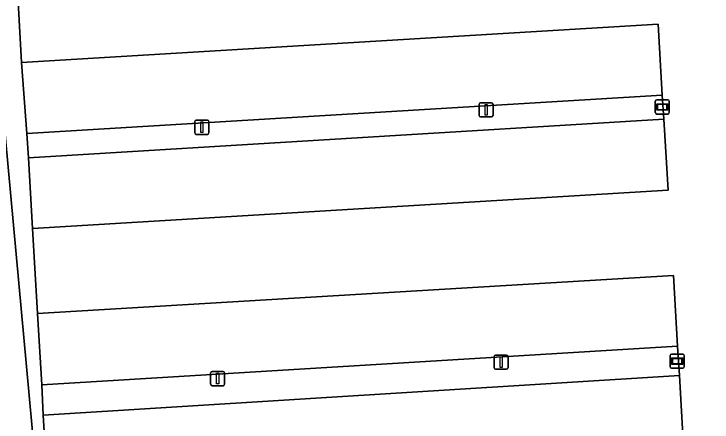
# Model space of a CAD drawing. Extents: x 161385 to 162589, y 388479 to 389756.
# Drawn here: x 162042.02 to 162091.33, y 389006.13 to 389034.94 of the extents above; entities that cross this region are included whole.
import ezdxf

# ---------------------------------------------------------------- set-up
doc = ezdxf.new("R2010")
doc.units = 0
for name, color, linetype in [('IMGEO_Berm_groen', 7, 'Continuous'), ('IMGEO_Grasland_overig', 7, 'Continuous'), ('IMGEO_Groenvoorziening', 7, 'Continuous'), ('IMGEO_Informatiebord', 7, 'Continuous'), ('IMGEO_Lichtmast', 7, 'Continuous'), ('IMGEO_Parkeervlak_open', 7, 'Continuous'), ('IMGEO_Rijbaan_lokaal_open', 7, 'Continuous')]:
    doc.layers.add(name, color=color, linetype=linetype)

msp = doc.modelspace()

# ---------------------------------------------------------------- linework, layer by layer
at = {"layer": 'IMGEO_Berm_groen'}
for points in [[(162087.82, 389029.203), (162042.919, 389026.499), (162043.043, 389024.79), (162087.933, 389027.516)], [(162089.026, 389009.417), (162088.897, 389011.48), (162043.977, 389008.759), (162044.083, 389006.618)]]:
    msp.add_lwpolyline(points, close=True, dxfattribs=at)
at = {"layer": 'IMGEO_Grasland_overig'}
msp.add_lwpolyline([(162035.64, 389088.651), (162044.945, 388987.773), (162090.225, 388989.996), (162090.025, 388993.355), (162045.025, 388990.579), (162044.729, 388995.619), (162044.378, 389001.599), (162044.083, 389006.618), (162043.977, 389008.759), (162043.684, 389013.791), (162043.335, 389019.783), (162043.043, 389024.79), (162042.919, 389026.499), (162042.556, 389031.518), (162042.215, 389037.52)], dxfattribs=at)
at = {"layer": 'IMGEO_Groenvoorziening'}
msp.add_lwpolyline([(162074.45, 389129.234), (162102.039, 389129.938), (162098.51, 389132.699), (162096.527, 389133.635), (162072.068, 389131.792), (162074.517, 389097.689), (162073.827, 389097.597), (162074.117, 389093.652), (162044.927, 389092.566), (162030.314, 389090.982), (162040.465, 389006.487), (162041.283, 389000), (162042.837, 388987.669), (162043.237, 388984.498), (162051.652, 388985.611), (162071.444, 388986.741), (162090.321, 388988.373), (162090.225, 388989.996), (162044.945, 388987.773), (162035.64, 389088.651), (162078.964, 389090.138)], close=True, dxfattribs=at)
at = {"layer": 'IMGEO_Informatiebord'}
for p, q in [((162087.325, 389027.976), (162087.325, 389028.776)), ((162087.325, 389028.776), (162087.325, 389027.976)), ((162087.425, 389028.876), (162088.215, 389028.876)), ((162088.215, 389028.876), (162087.425, 389028.876)), ((162088.315, 389028.776), (162088.315, 389027.976)), ((162088.315, 389027.976), (162088.315, 389028.776)), ((162088.215, 389027.876), (162087.425, 389027.876)), ((162087.425, 389027.876), (162088.215, 389027.876)), ((162088.376, 389010.025), (162088.376, 389010.825)), ((162088.376, 389010.825), (162088.376, 389010.025)), ((162088.476, 389010.925), (162089.266, 389010.925)), ((162089.266, 389010.925), (162088.476, 389010.925)), ((162089.366, 389010.825), (162089.366, 389010.025)), ((162089.366, 389010.025), (162089.366, 389010.825)), ((162089.266, 389009.925), (162088.476, 389009.925)), ((162088.476, 389009.925), (162089.266, 389009.925))]:
    msp.add_line(p, q, dxfattribs=at)
for points in [[(162087.426, 389028.608), (162088.214, 389028.608), (162088.214, 389028.144), (162087.426, 389028.144), (162087.426, 389028.608)], [(162087.491, 389028.543), (162087.491, 389028.209), (162088.149, 389028.209), (162088.149, 389028.543), (162087.491, 389028.543)], [(162088.477, 389010.657), (162089.265, 389010.657), (162089.265, 389010.193), (162088.477, 389010.193), (162088.477, 389010.657)], [(162088.542, 389010.592), (162088.542, 389010.258), (162089.2, 389010.258), (162089.2, 389010.592), (162088.542, 389010.592)]]:
    msp.add_lwpolyline(points, dxfattribs=at)
for centre, start, end in [((162087.425, 389028.776), 90, 180), ((162087.425, 389028.776), 90, 180), ((162088.215, 389028.776), 0, 90), ((162088.215, 389028.776), 360, 90), ((162087.425, 389027.976), 180, 270), ((162087.425, 389027.976), 180, 270), ((162088.215, 389027.976), 270, 0), ((162088.215, 389027.976), 270, 0), ((162088.476, 389010.825), 90, 180), ((162088.476, 389010.825), 90, 180), ((162089.266, 389010.825), 0, 90), ((162089.266, 389010.825), 360, 90), ((162088.476, 389010.025), 180, 270), ((162088.476, 389010.025), 180, 270), ((162089.266, 389010.025), 270, 0), ((162089.266, 389010.025), 270, 0)]:
    msp.add_arc(centre, 0.1, start, end, dxfattribs=at)
at = {"layer": 'IMGEO_Lichtmast'}
for p, q in [((162074.975, 389028.672), (162075.765, 389028.672)), ((162075.765, 389028.672), (162074.975, 389028.672)), ((162074.875, 389027.772), (162074.875, 389028.572)), ((162074.875, 389028.572), (162074.875, 389027.772)), ((162075.865, 389028.572), (162075.865, 389027.772)), ((162075.865, 389027.772), (162075.865, 389028.572)), ((162075.765, 389027.672), (162074.975, 389027.672)), ((162074.975, 389027.672), (162075.765, 389027.672)), ((162054.794, 389026.543), (162054.794, 389027.343)), ((162054.794, 389027.343), (162054.794, 389026.543)), ((162054.894, 389027.443), (162055.684, 389027.443)), ((162055.684, 389027.443), (162054.894, 389027.443)), ((162055.784, 389027.343), (162055.784, 389026.543)), ((162055.784, 389026.543), (162055.784, 389027.343)), ((162055.684, 389026.443), (162054.894, 389026.443)), ((162054.894, 389026.443), (162055.684, 389026.443)), ((162076.035, 389010.852), (162076.825, 389010.852)), ((162076.825, 389010.852), (162076.035, 389010.852)), ((162075.935, 389009.952), (162075.935, 389010.752)), ((162075.935, 389010.752), (162075.935, 389009.952)), ((162076.925, 389010.752), (162076.925, 389009.952)), ((162076.925, 389009.952), (162076.925, 389010.752)), ((162076.825, 389009.852), (162076.035, 389009.852)), ((162076.035, 389009.852), (162076.825, 389009.852)), ((162055.911, 389008.794), (162055.911, 389009.594)), ((162055.911, 389009.594), (162055.911, 389008.794)), ((162056.011, 389009.694), (162056.801, 389009.694)), ((162056.801, 389009.694), (162056.011, 389009.694)), ((162056.901, 389009.594), (162056.901, 389008.794)), ((162056.901, 389008.794), (162056.901, 389009.594)), ((162056.801, 389008.694), (162056.011, 389008.694)), ((162056.011, 389008.694), (162056.801, 389008.694))]:
    msp.add_line(p, q, dxfattribs=at)
for points in [[(162075.295, 389028.547), (162075.445, 389028.547), (162075.445, 389027.797), (162075.295, 389027.797), (162075.295, 389028.547)], [(162055.214, 389027.318), (162055.364, 389027.318), (162055.364, 389026.568), (162055.214, 389026.568), (162055.214, 389027.318)], [(162076.355, 389010.727), (162076.505, 389010.727), (162076.505, 389009.977), (162076.355, 389009.977), (162076.355, 389010.727)], [(162056.331, 389009.569), (162056.481, 389009.569), (162056.481, 389008.819), (162056.331, 389008.819), (162056.331, 389009.569)]]:
    msp.add_lwpolyline(points, dxfattribs=at)
for centre, start, end in [((162074.975, 389028.572), 90, 180), ((162074.975, 389028.572), 90, 180), ((162075.765, 389028.572), 0, 90), ((162075.765, 389028.572), 360, 90), ((162074.975, 389027.772), 180, 270), ((162074.975, 389027.772), 180, 270), ((162075.765, 389027.772), 270, 0), ((162075.765, 389027.772), 270, 0), ((162054.894, 389027.343), 90, 180), ((162054.894, 389027.343), 90, 180), ((162055.684, 389027.343), 0, 90), ((162055.684, 389027.343), 360, 90), ((162054.894, 389026.543), 180, 270), ((162054.894, 389026.543), 180, 270), ((162055.684, 389026.543), 270, 0), ((162055.684, 389026.543), 270, 0), ((162076.035, 389010.752), 90, 180), ((162076.035, 389010.752), 90, 180), ((162076.825, 389010.752), 0, 90), ((162076.825, 389010.752), 360, 90), ((162076.035, 389009.952), 180, 270), ((162076.035, 389009.952), 180, 270), ((162076.825, 389009.952), 270, 0), ((162076.825, 389009.952), 270, 0), ((162056.011, 389009.594), 90, 180), ((162056.011, 389009.594), 90, 180), ((162056.801, 389009.594), 0, 90), ((162056.801, 389009.594), 360, 90), ((162056.011, 389008.794), 180, 270), ((162056.011, 389008.794), 180, 270), ((162056.801, 389008.794), 270, 0), ((162056.801, 389008.794), 270, 0)]:
    msp.add_arc(centre, 0.1, start, end, dxfattribs=at)
at = {"layer": 'IMGEO_Parkeervlak_open'}
for points in [[(162042.556, 389031.518), (162042.919, 389026.499), (162087.82, 389029.203), (162087.531, 389034.227)], [(162087.933, 389027.516), (162043.043, 389024.79), (162043.335, 389019.783), (162088.241, 389022.512)], [(162043.684, 389013.791), (162043.977, 389008.759), (162088.897, 389011.48), (162088.611, 389016.473)], [(162089.026, 389009.417), (162044.083, 389006.618), (162044.378, 389001.599), (162089.318, 389004.382)]]:
    msp.add_lwpolyline(points, close=True, dxfattribs=at)
at = {"layer": 'IMGEO_Rijbaan_lokaal_open'}
msp.add_lwpolyline([(162042.215, 389037.52), (162042.556, 389031.518), (162087.531, 389034.227), (162087.82, 389029.203), (162087.933, 389027.516), (162088.241, 389022.512), (162043.335, 389019.783), (162043.684, 389013.791), (162088.611, 389016.473), (162088.897, 389011.48), (162089.026, 389009.417), (162089.318, 389004.382)], dxfattribs=at)

doc.saveas('drawing.dxf')
